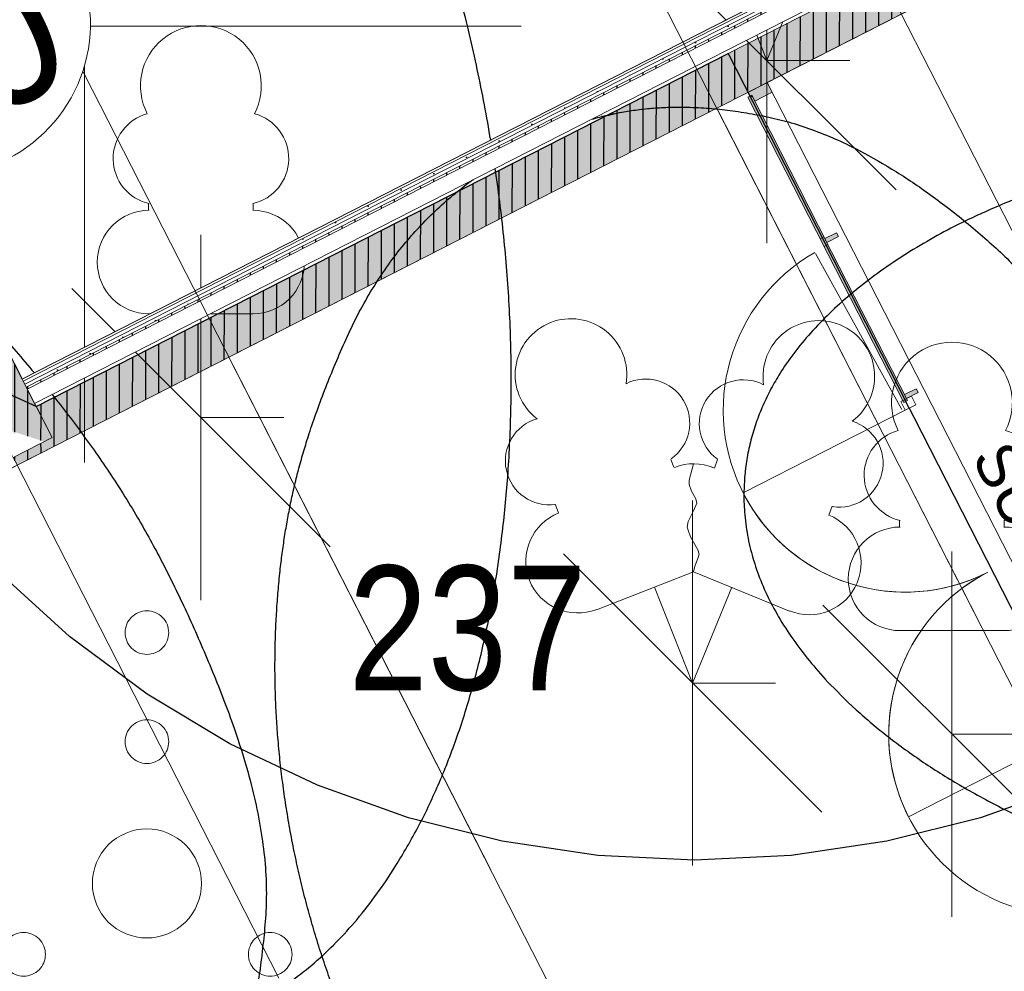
# Model space of a CAD drawing. Header units: metres. Extents: x 538891 to 1080079, y 6588829 to 13178720.
# Tile 567 of 1056: x 539899.7 to 539904.21, y 6589195.67 to 6589200.03. Entities that reach past the tile are written whole.
import ezdxf

# ---------------------------------------------------------------- set-up
doc = ezdxf.new("R2010")
doc.units = ezdxf.units.M
doc.header["$LTSCALE"] = 0.4
doc.header["$PDMODE"] = 1
doc.header["$PDSIZE"] = -2
doc.linetypes.add('DASHED', pattern=[52.916667, 26.458333, -26.458333])
doc.linetypes.add('Triple Dashed', pattern=[92.604163, 66.145831, -26.458332])
for name, color, linetype in [('AR', 7, 'Continuous'), ('DENDRO', 7, 'Continuous'), ('GEO', 7, 'Continuous'), ('KINO_ASENDIPLAAN', 7, 'Continuous'), ('KINO_GRID', 7, 'Continuous'), ('KINO_TAIMESTIK', 7, 'Continuous')]:
    doc.layers.add(name, color=color, linetype=linetype)
doc.styles.add('Arial', font='arial.ttf')
doc.styles.add('Arial Narrow', font='ARIALN.TTF')
doc.styles.add('HK Explorer Book', font='txt')
pattern_1 = [(90, (0, 0), (-0.06, 0), [])]
pattern_2 = [(0, (0, 0), (0, 0.075), [1e-05, -0.07499])]

# ---------------------------------------------------------------- blocks, each defined once
blk = doc.blocks.new('VKORIS')
at = {"color": 7, "linetype": 'Continuous', "lineweight": 9}
for p, q in [((0, 4.0004), (0, -4.0004)), ((-4.0004, 0), (4.0004, 0))]:
    blk.add_line(p, q, dxfattribs=at)
blk = doc.blocks.new('LEHTP1')
at = {"color": 252, "linetype": 'Continuous', "lineweight": 9, "true_color": 0x888888}
for p, q in [((-0.48, 1.96), (-0.48, 1.9)), ((0.48, 1.96), (0.48, 1.9)), ((0.48, 0.95), (-0.48, 0.95)), ((0, 0), (0, 0.95)), ((0.76, 0), (0, 0))]:
    blk.add_line(p, q, dxfattribs=at)
for centre, radius, start, end in [((0, 3.04), 0.5539, 332.5799, 207.4201), ((-0.38, 2.375), 0.4249, 105.2441, 257.07903), ((0.38, 2.375), 0.4249, 282.92097, 74.7559), ((-0.475, 1.425), 0.475, 90.00001, 270), ((0.475, 1.425), 0.475, 270, 89.99999)]:
    blk.add_arc(centre, radius, start, end, dxfattribs=at)
blk = doc.blocks.new('LEHTP2')
at = {"color": 252, "linetype": 'Continuous', "lineweight": 9, "true_color": 0x888888}
for p, q in [((-0.17, 1.98), (-0.2, 2.05)), ((0.2, 1.97), (0.23, 2.05)), ((-1.23, 1.56), (-1.26, 1.64)), ((1.25, 1.54), (1.28, 1.62)), ((-0.88, 0.67), (0.01, 1.02)), ((0.01, 1.02), (0.89, 0.66)), ((0, 0), (-0.35, 0.88)), ((0, 0), (0.36, 0.88)), ((0.76, 0), (0, 0))]:
    blk.add_line(p, q, dxfattribs=at)
at = {"color": 252, "linetype": 'Continuous', "lineweight": 9, "true_color": 0x888888, "flags": 128}
blk.add_lwpolyline([(0.01, 2.01), (-0.03, 1.86), (-0.03, 1.82), (-0.01, 1.76), (0.03, 1.69), (0.04, 1.65), (0.01, 1.58), (-0.04, 1.48), (-0.05, 1.43), (-0.04, 1.4), (-0.02, 1.34), (0.05, 1.22), (0.06, 1.18), (0.05, 1.14), (0.02, 1.07), (0.01, 1.02)], dxfattribs=at)
at = {"color": 252, "linetype": 'Continuous', "lineweight": 9, "true_color": 0x888888}
for centre, radius, start, end in [((-1.1142, 2.8284), 0.5116, 350.48556, 111.50017), ((-1.1142, 2.8284), 0.5116, 111.50269, 232.51731), ((1.1577, 2.8109), 0.5116, 67.6168, 188.63142), ((1.1577, 2.8109), 0.5116, 306.59966, 67.61428), ((-0.4286, 2.3838), 0.4031, 305.13446, 116.70496), ((0.4652, 2.3769), 0.4031, 62.41201, 233.98252), ((-1.3124, 2.0356), 0.4031, 106.29791, 277.86841), ((1.3437, 2.0152), 0.4031, 261.24856, 72.81907), ((0.008, 1.5348), 0.475, 66.76552, 111.50149), ((-1.0526, 1.1169), 0.475, 111.50143, 291.50036), ((1.0697, 1.1006), 0.475, 247.61661, 67.61554)]:
    blk.add_arc(centre, radius, start, end, dxfattribs=at)
blk = doc.blocks.new('VQSA')
at = {"color": 7, "linetype": 'Continuous', "lineweight": 9, "flags": 128}
for points in [[(0.2, 2.3), (0.199, 2.2804), (0.1962, 2.261), (0.1914, 2.2419), (0.1848, 2.2235), (0.1764, 2.2057), (0.1663, 2.1889), (0.1546, 2.1731), (0.1414, 2.1586), (0.1269, 2.1454), (0.1111, 2.1337), (0.0943, 2.1236), (0.0765, 2.1152), (0.0581, 2.1086), (0.039, 2.1038), (0.0196, 2.101), (0, 2.1), (-0.0196, 2.101), (-0.039, 2.1038), (-0.0581, 2.1086), (-0.0765, 2.1152), (-0.0943, 2.1236), (-0.1111, 2.1337), (-0.1269, 2.1454), (-0.1414, 2.1586), (-0.1546, 2.1731), (-0.1663, 2.1889), (-0.1764, 2.2057), (-0.1848, 2.2235), (-0.1914, 2.2419), (-0.1962, 2.261), (-0.199, 2.2804), (-0.2, 2.3), (-0.199, 2.3196), (-0.1962, 2.339), (-0.1914, 2.3581), (-0.1848, 2.3765), (-0.1764, 2.3943), (-0.1663, 2.4111), (-0.1546, 2.4269), (-0.1414, 2.4414), (-0.1269, 2.4546), (-0.1111, 2.4663), (-0.0943, 2.4764), (-0.0765, 2.4848), (-0.0581, 2.4914), (-0.039, 2.4962), (-0.0196, 2.499), (0, 2.5), (0.0196, 2.499), (0.039, 2.4962), (0.0581, 2.4914), (0.0765, 2.4848), (0.0943, 2.4764), (0.1111, 2.4663), (0.1269, 2.4546), (0.1414, 2.4414), (0.1546, 2.4269), (0.1663, 2.4111), (0.1764, 2.3943), (0.1848, 2.3765), (0.1914, 2.3581), (0.1962, 2.339), (0.199, 2.3196)], [(0.2, 1.3), (0.199, 1.2804), (0.1962, 1.261), (0.1914, 1.2419), (0.1848, 1.2235), (0.1764, 1.2057), (0.1663, 1.1889), (0.1546, 1.1731), (0.1414, 1.1586), (0.1269, 1.1454), (0.1111, 1.1337), (0.0943, 1.1236), (0.0765, 1.1152), (0.0581, 1.1086), (0.039, 1.1038), (0.0196, 1.101), (0, 1.1), (-0.0196, 1.101), (-0.039, 1.1038), (-0.0581, 1.1086), (-0.0765, 1.1152), (-0.0943, 1.1236), (-0.1111, 1.1337), (-0.1269, 1.1454), (-0.1414, 1.1586), (-0.1546, 1.1731), (-0.1663, 1.1889), (-0.1764, 1.2057), (-0.1848, 1.2235), (-0.1914, 1.2419), (-0.1962, 1.261), (-0.199, 1.2804), (-0.2, 1.3), (-0.199, 1.3196), (-0.1962, 1.339), (-0.1914, 1.3581), (-0.1848, 1.3765), (-0.1764, 1.3943), (-0.1663, 1.4111), (-0.1546, 1.4269), (-0.1414, 1.4414), (-0.1269, 1.4546), (-0.1111, 1.4663), (-0.0943, 1.4764), (-0.0765, 1.4848), (-0.0581, 1.4914), (-0.039, 1.4962), (-0.0196, 1.499), (0, 1.5), (0.0196, 1.499), (0.039, 1.4962), (0.0581, 1.4914), (0.0765, 1.4848), (0.0943, 1.4764), (0.1111, 1.4663), (0.1269, 1.4546), (0.1414, 1.4414), (0.1546, 1.4269), (0.1663, 1.4111), (0.1764, 1.3943), (0.1848, 1.3765), (0.1914, 1.3581), (0.1962, 1.339), (0.199, 1.3196)], [(0.5, 0), (0.4976, -0.049), (0.4904, -0.0975), (0.4785, -0.1451), (0.4619, -0.1913), (0.441, -0.2357), (0.4157, -0.2778), (0.3865, -0.3172), (0.3536, -0.3536), (0.3172, -0.3865), (0.2778, -0.4157), (0.2357, -0.441), (0.1913, -0.4619), (0.1451, -0.4785), (0.0975, -0.4904), (0.049, -0.4976), (0, -0.5), (-0.049, -0.4976), (-0.0975, -0.4904), (-0.1451, -0.4785), (-0.1913, -0.4619), (-0.2357, -0.441), (-0.2778, -0.4157), (-0.3172, -0.3865), (-0.3536, -0.3536), (-0.3865, -0.3172), (-0.4157, -0.2778), (-0.441, -0.2357), (-0.4619, -0.1913), (-0.4785, -0.1451), (-0.4904, -0.0975), (-0.4976, -0.049), (-0.5, 0), (-0.4976, 0.049), (-0.4904, 0.0975), (-0.4785, 0.1451), (-0.4619, 0.1913), (-0.441, 0.2357), (-0.4157, 0.2778), (-0.3865, 0.3172), (-0.3536, 0.3536), (-0.3172, 0.3865), (-0.2778, 0.4157), (-0.2357, 0.441), (-0.1913, 0.4619), (-0.1451, 0.4785), (-0.0975, 0.4904), (-0.049, 0.4976), (0, 0.5), (0.049, 0.4976), (0.0975, 0.4904), (0.1451, 0.4785), (0.1913, 0.4619), (0.2357, 0.441), (0.2778, 0.4157), (0.3172, 0.3865), (0.3536, 0.3536), (0.3865, 0.3172), (0.4157, 0.2778), (0.441, 0.2357), (0.4619, 0.1913), (0.4785, 0.1451), (0.4904, 0.0975), (0.4976, 0.049)], [(-0.93, -0.65), (-0.931, -0.6696), (-0.9338, -0.689), (-0.9386, -0.7081), (-0.9452, -0.7265), (-0.9536, -0.7443), (-0.9637, -0.7611), (-0.9754, -0.7769), (-0.9886, -0.7914), (-1.0031, -0.8046), (-1.0189, -0.8163), (-1.0357, -0.8264), (-1.0535, -0.8348), (-1.0719, -0.8414), (-1.091, -0.8462), (-1.1104, -0.849), (-1.13, -0.85), (-1.1496, -0.849), (-1.169, -0.8462), (-1.1881, -0.8414), (-1.2065, -0.8348), (-1.2243, -0.8264), (-1.2411, -0.8163), (-1.2569, -0.8046), (-1.2714, -0.7914), (-1.2846, -0.7769), (-1.2963, -0.7611), (-1.3064, -0.7443), (-1.3148, -0.7265), (-1.3214, -0.7081), (-1.3262, -0.689), (-1.329, -0.6696), (-1.33, -0.65), (-1.329, -0.6304), (-1.3262, -0.611), (-1.3214, -0.5919), (-1.3148, -0.5735), (-1.3064, -0.5557), (-1.2963, -0.5389), (-1.2846, -0.5231), (-1.2714, -0.5086), (-1.2569, -0.4954), (-1.2411, -0.4837), (-1.2243, -0.4736), (-1.2065, -0.4652), (-1.1881, -0.4586), (-1.169, -0.4538), (-1.1496, -0.451), (-1.13, -0.45), (-1.1104, -0.451), (-1.091, -0.4538), (-1.0719, -0.4586), (-1.0535, -0.4652), (-1.0357, -0.4736), (-1.0189, -0.4837), (-1.0031, -0.4954), (-0.9886, -0.5086), (-0.9754, -0.5231), (-0.9637, -0.5389), (-0.9536, -0.5557), (-0.9452, -0.5735), (-0.9386, -0.5919), (-0.9338, -0.611), (-0.931, -0.6304)], [(1.33, -0.65), (1.329, -0.6696), (1.3262, -0.689), (1.3214, -0.7081), (1.3148, -0.7265), (1.3064, -0.7443), (1.2963, -0.7611), (1.2846, -0.7769), (1.2714, -0.7914), (1.2569, -0.8046), (1.2411, -0.8163), (1.2243, -0.8264), (1.2065, -0.8348), (1.1881, -0.8414), (1.169, -0.8462), (1.1496, -0.849), (1.13, -0.85), (1.1104, -0.849), (1.091, -0.8462), (1.0719, -0.8414), (1.0535, -0.8348), (1.0357, -0.8264), (1.0189, -0.8163), (1.0031, -0.8046), (0.9886, -0.7914), (0.9754, -0.7769), (0.9637, -0.7611), (0.9536, -0.7443), (0.9452, -0.7265), (0.9386, -0.7081), (0.9338, -0.689), (0.931, -0.6696), (0.93, -0.65), (0.931, -0.6304), (0.9338, -0.611), (0.9386, -0.5919), (0.9452, -0.5735), (0.9536, -0.5557), (0.9637, -0.5389), (0.9754, -0.5231), (0.9886, -0.5086), (1.0031, -0.4954), (1.0189, -0.4837), (1.0357, -0.4736), (1.0535, -0.4652), (1.0719, -0.4586), (1.091, -0.4538), (1.1104, -0.451), (1.13, -0.45), (1.1496, -0.451), (1.169, -0.4538), (1.1881, -0.4586), (1.2065, -0.4652), (1.2243, -0.4736), (1.2411, -0.4837), (1.2569, -0.4954), (1.2714, -0.5086), (1.2846, -0.5231), (1.2963, -0.5389), (1.3064, -0.5557), (1.3148, -0.5735), (1.3214, -0.5919), (1.3262, -0.611), (1.329, -0.6304)], [(-1.8, -1.15), (-1.801, -1.1696), (-1.8038, -1.189), (-1.8086, -1.2081), (-1.8152, -1.2265), (-1.8236, -1.2443), (-1.8337, -1.2611), (-1.8454, -1.2769), (-1.8586, -1.2914), (-1.8731, -1.3046), (-1.8889, -1.3163), (-1.9057, -1.3264), (-1.9235, -1.3348), (-1.9419, -1.3414), (-1.961, -1.3462), (-1.9804, -1.349), (-2, -1.35), (-2.0196, -1.349), (-2.039, -1.3462), (-2.0581, -1.3414), (-2.0765, -1.3348), (-2.0943, -1.3264), (-2.1111, -1.3163), (-2.1269, -1.3046), (-2.1414, -1.2914), (-2.1546, -1.2769), (-2.1663, -1.2611), (-2.1764, -1.2443), (-2.1848, -1.2265), (-2.1914, -1.2081), (-2.1962, -1.189), (-2.199, -1.1696), (-2.2, -1.15), (-2.199, -1.1304), (-2.1962, -1.111), (-2.1914, -1.0919), (-2.1848, -1.0735), (-2.1764, -1.0557), (-2.1663, -1.0389), (-2.1546, -1.0231), (-2.1414, -1.0086), (-2.1269, -0.9954), (-2.1111, -0.9837), (-2.0943, -0.9736), (-2.0765, -0.9652), (-2.0581, -0.9586), (-2.039, -0.9538), (-2.0196, -0.951), (-2, -0.95), (-1.9804, -0.951), (-1.961, -0.9538), (-1.9419, -0.9586), (-1.9235, -0.9652), (-1.9057, -0.9736), (-1.8889, -0.9837), (-1.8731, -0.9954), (-1.8586, -1.0086), (-1.8454, -1.0231), (-1.8337, -1.0389), (-1.8236, -1.0557), (-1.8152, -1.0735), (-1.8086, -1.0919), (-1.8038, -1.111), (-1.801, -1.1304)], [(2.2, -1.15), (2.199, -1.1696), (2.1962, -1.189), (2.1914, -1.2081), (2.1848, -1.2265), (2.1764, -1.2443), (2.1663, -1.2611), (2.1546, -1.2769), (2.1414, -1.2914), (2.1269, -1.3046), (2.1111, -1.3163), (2.0943, -1.3264), (2.0765, -1.3348), (2.0581, -1.3414), (2.039, -1.3462), (2.0196, -1.349), (2, -1.35), (1.9804, -1.349), (1.961, -1.3462), (1.9419, -1.3414), (1.9235, -1.3348), (1.9057, -1.3264), (1.8889, -1.3163), (1.8731, -1.3046), (1.8586, -1.2914), (1.8454, -1.2769), (1.8337, -1.2611), (1.8236, -1.2443), (1.8152, -1.2265), (1.8086, -1.2081), (1.8038, -1.189), (1.801, -1.1696), (1.8, -1.15), (1.801, -1.1304), (1.8038, -1.111), (1.8086, -1.0919), (1.8152, -1.0735), (1.8236, -1.0557), (1.8337, -1.0389), (1.8454, -1.0231), (1.8586, -1.0086), (1.8731, -0.9954), (1.8889, -0.9837), (1.9057, -0.9736), (1.9235, -0.9652), (1.9419, -0.9586), (1.961, -0.9538), (1.9804, -0.951), (2, -0.95), (2.0196, -0.951), (2.039, -0.9538), (2.0581, -0.9586), (2.0765, -0.9652), (2.0943, -0.9736), (2.1111, -0.9837), (2.1269, -0.9954), (2.1414, -1.0086), (2.1546, -1.0231), (2.1663, -1.0389), (2.1764, -1.0557), (2.1848, -1.0735), (2.1914, -1.0919), (2.1962, -1.111), (2.199, -1.1304)]]:
    blk.add_lwpolyline(points, close=True, dxfattribs=at)
blk = doc.blocks.new('Parametric Object-247')
at = {"color": 7, "linetype": 'Continuous', "lineweight": 9}
for p, q in [((0, 0), (0.9142, 0.9395)), ((0, 0.3175), (0, -0.3175)), ((-0.3175, 0), (0.3175, 0))]:
    blk.add_line(p, q, dxfattribs=at)
at = {"color": 0, "flags": 1}
for tag in ['Stake_#', 'segment_type', 'segment_length', 'segment_angle', 'segment_radius', 'segment_sweep', 'segment_rise', 'clockmode', 'polyline_ID', 'tag']:
    blk.add_attdef(tag, (539897.9185, 6589197.8752), '', height=0.00018, dxfattribs=at)
at = {"color": 255, "linetype": 'Continuous', "lineweight": 9}
blk.add_wipeout([(0.9142, 0.7567), (0.8461, 0.76), (0.7786, 0.77), (0.7124, 0.7866), (0.6482, 0.8096), (0.5865, 0.8387), (0.528, 0.8738), (0.4732, 0.9144), (0.4227, 0.9603), (0.3769, 1.0108), (0.3363, 1.0656), (0.3012, 1.1241), (0.272, 1.1858), (0.249, 1.25), (0.2325, 1.3162), (0.2225, 1.3836), (0.2191, 1.4518), (0.2225, 1.5199), (0.2325, 1.5874), (0.249, 1.6535), (0.272, 1.7178), (0.3012, 1.7794), (0.3363, 1.8379), (0.3769, 1.8927), (0.4227, 1.9433), (0.4732, 1.9891), (0.528, 2.0297), (0.5865, 2.0648), (0.6482, 2.0939), (0.7124, 2.1169), (0.7786, 2.1335), (0.8461, 2.1435), (0.9142, 2.1468), (0.9823, 2.1435), (1.0498, 2.1335), (1.116, 2.1169), (1.1802, 2.0939), (1.2419, 2.0648), (1.3004, 2.0297), (1.3552, 1.9891), (1.4057, 1.9433), (1.4515, 1.8927), (1.4921, 1.8379), (1.5272, 1.7794), (1.5564, 1.7178), (1.5794, 1.6535), (1.5959, 1.5874), (1.6059, 1.5199), (1.6093, 1.4518), (1.6059, 1.3836), (1.5959, 1.3162), (1.5794, 1.25), (1.5564, 1.1858), (1.5272, 1.1241), (1.4921, 1.0656), (1.4515, 1.0108), (1.4057, 0.9603), (1.3552, 0.9144), (1.3004, 0.8738), (1.2419, 0.8387), (1.1802, 0.8096), (1.116, 0.7866), (1.0498, 0.77), (0.9823, 0.76)], dxfattribs=at)
at = {"color": 7, "linetype": 'Continuous', "lineweight": 9, "flags": 128}
blk.add_lwpolyline([(0.2191, 1.4518, 0.414214), (0.9142, 0.7567, 0.414214), (1.6093, 1.4518, 0.414214), (0.9142, 2.1468, 0.414214)], format="xyb", close=True, dxfattribs=at)
at = {"color": 7, "insert": (0.9142, 0.9395), "char_height": 0.6328, "attachment_point": 8, "line_spacing_factor": 0.975274, "style": 'HK Explorer Book'}
blk.add_mtext('10', dxfattribs=at)

msp = doc.modelspace()

# ---------------------------------------------------------------- hatches: boundary and pattern name
at = {"layer": 'AR', "linetype": 'Continuous', "lineweight": 0}
msp.add_hatch(color=7, dxfattribs=at).paths.add_polyline_path([(539903.1514, 6589199.6976), (539903.1287, 6589199.7421), (539903.0396, 6589199.6966), (539903.051, 6589199.6744), (539903.0599, 6589199.6789), (539903.0712, 6589199.6566)])
at = {"layer": 'AR', "linetype": 'Continuous', "lineweight": 25, "true_color": 0x848484}
h = msp.add_hatch(dxfattribs=at)
h.set_pattern_fill('PLYWOOD_0001', color=252, style=0, pattern_type=2)
h.set_pattern_definition(pattern_1)
h.paths.add_polyline_path([(539899.5997, 6589198.1654), (539899.6906, 6589197.9873), (539899.8687, 6589198.0782)])

# ---------------------------------------------------------------- linework, layer by layer
at = {"layer": 'AR', "color": 7, "linetype": 'Continuous', "lineweight": 9}
for p, q in [((539903.0396, 6589199.6966), (539903.1287, 6589199.7421)), ((539903.1198, 6589199.7375), (539903.1287, 6589199.7421)), ((539903.1198, 6589199.7375), (539903.1287, 6589199.7421)), ((539903.1287, 6589199.7421), (539903.142, 6589199.7489)), ((539903.1287, 6589199.7421), (539903.142, 6589199.7489)), ((539903.1287, 6589199.7421), (539903.1514, 6589199.6976)), ((539903.142, 6589199.7489), (539903.1554, 6589199.7557)), ((539903.142, 6589199.7489), (539903.1554, 6589199.7557)), ((539903.1554, 6589199.7557), (539903.1643, 6589199.7603)), ((539903.1554, 6589199.7557), (539903.1643, 6589199.7603)), ((539903.0396, 6589199.6966), (539903.053, 6589199.7035)), ((539903.0396, 6589199.6966), (539903.053, 6589199.7035)), ((539903.053, 6589199.7035), (539903.1198, 6589199.7375)), ((539903.053, 6589199.7035), (539903.1198, 6589199.7375)), ((539903.0712, 6589199.6566), (539903.1514, 6589199.6976)), ((539903.0396, 6589199.6966), (539903.051, 6589199.6744)), ((539903.051, 6589199.6744), (539903.0599, 6589199.6789)), ((539903.0599, 6589199.6789), (539903.0712, 6589199.6566)), ((539903.3931, 6589199.0261), (539903.4465, 6589199.0533)), ((539903.3931, 6589199.0261), (539903.4022, 6589199.0083)), ((539903.4022, 6589199.0083), (539903.4556, 6589199.0355)), ((539903.4465, 6589199.0533), (539903.4556, 6589199.0355)), ((539903.761, 6589198.2393), (539903.0185, 6589197.8604)), ((539898.3446, 6589197.3003), (539899.8687, 6589198.0782)), ((539899.6906, 6589197.9873), (539899.8687, 6589198.0782)), ((539904.5188, 6589196.7545), (539903.7764, 6589196.3756))]:
    msp.add_line(p, q, dxfattribs=at)
at = {"layer": 'AR', "color": 250, "linetype": 'Continuous', "lineweight": 9, "true_color": 0x333333, "flags": 128}
msp.add_lwpolyline([(539893.5949, 6589194.9504), (539899.8386, 6589198.1372), (539891.2747, 6589214.9149), (539896.4144, 6589217.5383), (539894.0855, 6589222.1013), (539894.4239, 6589222.274), (539910.3228, 6589230.3888)], dxfattribs=at)
msp.add_lwpolyline([(539893.5949, 6589194.9504), (539899.8386, 6589198.1372), (539891.2747, 6589214.9149), (539896.4144, 6589217.5383), (539894.0855, 6589222.1013), (539894.4239, 6589222.274), (539910.3228, 6589230.3888)], dxfattribs=at)
msp.add_lwpolyline([(539893.5949, 6589194.9504), (539899.8386, 6589198.1372), (539891.2747, 6589214.9149), (539896.4144, 6589217.5383), (539894.0855, 6589222.1013), (539894.4239, 6589222.274), (539910.3228, 6589230.3888)], dxfattribs=at)
msp.add_lwpolyline([(539893.5949, 6589194.9504), (539899.8386, 6589198.1372), (539891.2747, 6589214.9149), (539896.4144, 6589217.5383), (539894.0855, 6589222.1013), (539894.4239, 6589222.274), (539910.3228, 6589230.3888)], dxfattribs=at)
msp.add_lwpolyline([(539893.5949, 6589194.9504), (539899.8386, 6589198.1372), (539891.2747, 6589214.9149), (539896.4144, 6589217.5383), (539894.0855, 6589222.1013), (539894.4239, 6589222.274), (539910.3228, 6589230.3888)], dxfattribs=at)
msp.add_lwpolyline([(539893.5949, 6589194.9504), (539899.8386, 6589198.1372), (539891.2747, 6589214.9149), (539896.4144, 6589217.5383), (539894.0855, 6589222.1013), (539894.4239, 6589222.274), (539910.3228, 6589230.3888)], dxfattribs=at)
at = {"layer": 'AR', "color": 9, "linetype": 'Continuous', "lineweight": 9, "true_color": 0xc9c5ab, "flags": 128}
msp.add_lwpolyline([(539920.2388, 6589226.8317), (539904.7542, 6589218.9284), (539904.7549, 6589218.927), (539903.9087, 6589218.4951), (539899.2583, 6589216.1239), (539901.2849, 6589212.1533), (539901.6435, 6589211.4507), (539906.6914, 6589201.5605), (539903.1287, 6589199.7421), (539905.1062, 6589195.8676), (539912.5119, 6589199.6474), (539921.3346, 6589204.1506)], dxfattribs=at)
at = {"layer": 'AR', "color": 7, "linetype": 'Continuous', "lineweight": 9, "flags": 128}
msp.add_lwpolyline([(539920.2388, 6589226.8317), (539904.7542, 6589218.9284), (539904.7549, 6589218.927), (539903.9087, 6589218.4951), (539899.2583, 6589216.1239), (539901.2849, 6589212.1533), (539901.6435, 6589211.4507), (539906.6914, 6589201.5605), (539903.1287, 6589199.7421), (539905.1062, 6589195.8676), (539912.5119, 6589199.6474), (539921.3346, 6589204.1506)], dxfattribs=at)
at = {"layer": 'AR', "color": 253, "linetype": 'Continuous', "lineweight": 25, "true_color": 0x989db8, "flags": 128}
msp.add_lwpolyline([(539899.7142, 6589198.3811), (539902.885, 6589199.9995), (539906.234, 6589201.7088), (539903.3314, 6589207.3959), (539896.8115, 6589204.0681)], close=True, dxfattribs=at)
at = {"layer": 'AR', "color": 7, "linetype": 'Continuous', "lineweight": 9, "flags": 128}
for points in [[(539899.7142, 6589198.3811), (539902.885, 6589199.9995), (539906.234, 6589201.7088), (539903.3314, 6589207.3959), (539896.8115, 6589204.0681)], [(539903.3889, 6589198.9903), (539903.4067, 6589198.9993), (539903.0576, 6589199.6834), (539903.0398, 6589199.6743)], [(539917.8947, 6589170.24), (539904.8747, 6589195.7494), (539902.8971, 6589199.6239), (539900.6615, 6589198.4828), (539902.639, 6589194.6083), (539907.6222, 6589184.845), (539915.6591, 6589169.0989)], [(539895.8911, 6589191.1642), (539900.5993, 6589193.5673), (539902.639, 6589194.6083), (539900.6615, 6589198.4828), (539899.8687, 6589198.0782), (539893.9136, 6589195.0387), (539893.9863, 6589194.8962)]]:
    msp.add_lwpolyline(points, close=True, dxfattribs=at)
at = {"layer": 'AR', "color": 9, "linetype": 'Continuous', "lineweight": 9, "true_color": 0xc9c5ab, "flags": 128}
for points in [[(539917.8947, 6589170.24), (539904.8747, 6589195.7494), (539902.8971, 6589199.6239), (539900.6615, 6589198.4828), (539902.639, 6589194.6083), (539907.6222, 6589184.845), (539915.6591, 6589169.0989)], [(539895.8911, 6589191.1642), (539900.5993, 6589193.5673), (539902.639, 6589194.6083), (539900.6615, 6589198.4828), (539899.8687, 6589198.0782), (539893.9136, 6589195.0387), (539893.9863, 6589194.8962)]]:
    msp.add_lwpolyline(points, close=True, dxfattribs=at)
at = {"layer": 'AR', "color": 7, "linetype": 'Continuous', "lineweight": 9}
for centre, radius, start, end in [((539903.761, 6589198.2393), 0.8335, 207.0398, 297.0398), ((539904.5189, 6589196.754), 0.8338, 117.0398, 294.2857), ((539904.5188, 6589196.7545), 0.8335, 117.0398, 207.0398)]:
    msp.add_arc(centre, radius, start, end, dxfattribs=at)
at = {"layer": 'AR', "color": 7, "linetype": 'Continuous', "lineweight": 5}
msp.add_point((539899.8687, 6589198.0782), dxfattribs=at)
at = {"layer": 'AR', "color": 7, "linetype": 'Continuous', "true_color": 0xe2f3f5}
msp.add_solid([(539903.3889, 6589198.9903), (539903.4067, 6589198.9993), (539903.0398, 6589199.6743), (539903.0576, 6589199.6834)], dxfattribs=at)
at = {"layer": 'AR', "color": 7, "linetype": 'Continuous'}
msp.add_solid([(539903.3931, 6589199.0261), (539903.4022, 6589199.0083), (539903.4465, 6589199.0533), (539903.4556, 6589199.0355)], dxfattribs=at)
at = {"layer": 'AR', "color": 254, "linetype": 'Continuous', "true_color": 0xcccccc}
msp.add_solid([(539899.5997, 6589198.1654), (539899.6906, 6589197.9873), (539899.8687, 6589198.0782)], dxfattribs=at)
at = {"layer": 'DENDRO', "color": 82, "linetype": 'Continuous', "lineweight": 25, "true_color": 0x33cc00, "flags": 128}
msp.add_lwpolyline([(539907.2252, 6589199.8127), (539907.1175, 6589199.3827), (539906.9682, 6589198.9654), (539906.7787, 6589198.5647), (539906.5508, 6589198.1845), (539906.2867, 6589197.8285), (539905.9891, 6589197.5001), (539905.6607, 6589197.2024), (539905.3046, 6589196.9384), (539904.9245, 6589196.7105), (539904.5238, 6589196.521), (539904.1064, 6589196.3716), (539903.6765, 6589196.2639), (539903.238, 6589196.1989), (539902.7953, 6589196.1772), (539902.3526, 6589196.1989), (539901.9141, 6589196.2639), (539901.4842, 6589196.3716), (539901.0668, 6589196.521), (539900.6662, 6589196.7105), (539900.286, 6589196.9384), (539899.93, 6589197.2024), (539899.6015, 6589197.5001)], dxfattribs=at)
at = {"layer": 'DENDRO', "color": 30, "linetype": 'Continuous', "lineweight": 25, "true_color": 0xff7f00}
for points in [[(539898.2425, 6589196.9789), (539897.784, 6589197.8174), (539897.3816, 6589199.8819), (539897.6014, 6589201.7806), (539898.3846, 6589203.0047), (539899.5213, 6589203.2263), (539900.707, 6589202.386), (539901.6239, 6589200.7089), (539902.0263, 6589198.6444), (539901.8065, 6589196.7457), (539901.0233, 6589195.5216), (539899.8866, 6589195.3), (539898.7009, 6589196.1403), (539898.2425, 6589196.9789)], [(539908.1803, 6589195.9941), (539907.352, 6589195.7978), (539905.4745, 6589195.9138), (539903.879, 6589196.5072), (539902.993, 6589197.4189), (539903.0539, 6589198.4046), (539904.0454, 6589199.2003), (539905.7018, 6589199.5928), (539907.5793, 6589199.4768), (539909.1749, 6589198.8834), (539910.0609, 6589197.9717), (539910, 6589196.986), (539909.0085, 6589196.1903), (539908.1803, 6589195.9941)]]:
    msp.add_open_spline(points, degree=2, dxfattribs=at)
for points, knots in [([(539894.1183, 6589199.6429), (539894.1044, 6589199.6255), (539894.0904, 6589199.608), (539893.8331, 6589199.2766), (539893.6215, 6589198.2642), (539893.9208, 6589197.163), (539894.3357, 6589196.3614), (539894.9678, 6589195.5615), (539895.779, 6589194.8504), (539896.687, 6589194.3065), (539898.0644, 6589193.8142), (539899.4452, 6589193.9176), (539900.1547, 6589194.3413), (539900.5807, 6589194.8048), (539900.7923, 6589195.4723), (539900.8636, 6589196.3284), (539900.4119, 6589197.4935), (539899.8862, 6589198.3048), (539899.1569, 6589199.0714), (539898.2853, 6589199.7068), (539896.8829, 6589200.3648), (539895.3538, 6589200.4194), (539894.4167, 6589199.9972), (539894.1463, 6589199.6779), (539894.1323, 6589199.6604), (539894.1183, 6589199.6429)], [0, 0, 0, 0.002653, 0.002653, 0.052387, 0.102121, 0.151856, 0.20159, 0.251325, 0.301059, 0.350793, 0.400528, 0.450262, 0.499996, 0.549731, 0.599465, 0.6492, 0.698934, 0.748668, 0.798403, 0.848137, 0.897872, 0.947606, 0.99734, 0.99734, 1, 1, 1]), ([(539902.3965, 6589199.5918), (539902.3789, 6589199.5877), (539902.3613, 6589199.5836), (539902.0331, 6589199.5025), (539901.3898, 6589198.9859), (539901.0215, 6589198.1766), (539900.8766, 6589197.4954), (539900.8686, 6589196.7136), (539901.0173, 6589195.9022), (539901.311, 6589195.1472), (539901.7092, 6589194.5203), (539902.3941, 6589193.8326), (539903.2433, 6589193.5364), (539903.7187, 6589193.5821), (539904.0753, 6589193.6788), (539904.6352, 6589194.0334), (539905.051, 6589194.73), (539905.25, 6589195.3437), (539905.3305, 6589196.0826), (539905.2609, 6589196.8895), (539905.0361, 6589197.6831), (539904.4907, 6589198.7386), (539903.5614, 6589199.4864), (539902.7619, 6589199.6677), (539902.4316, 6589199.6), (539902.414, 6589199.5959), (539902.3965, 6589199.5918)], [0, 0, 0, 0.002527, 0.002527, 0.049905, 0.097283, 0.144661, 0.192039, 0.239417, 0.286795, 0.334173, 0.381551, 0.42893, 0.476308, 0.523686, 0.571064, 0.618442, 0.66582, 0.713198, 0.760576, 0.807954, 0.855332, 0.90271, 0.950088, 0.997466, 0.997466, 1, 1, 1])]:
    msp.add_open_spline(points, degree=2, knots=knots, dxfattribs=at)
at = {"layer": 'KINO_GRID', "color": 254, "linetype": 'Continuous', "true_color": 0xe6e6e6}
for points in [[(539858.7353, 6589212.3149), (539900.3409, 6589130.7995), (539858.6462, 6589212.2694), (539900.2518, 6589130.754)], [(539860.6136, 6589211.7804), (539900.9645, 6589132.7232), (539860.5245, 6589211.7349), (539900.8754, 6589132.6778)]]:
    msp.add_solid(points, dxfattribs=at)
at = {"layer": 'KINO_TAIMESTIK', "color": 181, "linetype": 'Continuous', "lineweight": 18, "true_color": 0x9f7fff}
for p, q in [((539903.127, 6589199.0047), (539903.127, 6589200.6793)), ((539902.535, 6589200.434), (539903.719, 6589199.25)), ((539900.533, 6589197.3687), (539900.533, 6589199.0433)), ((539899.941, 6589198.798), (539901.125, 6589197.614)), ((539902.786, 6589196.1517), (539902.786, 6589197.8263)), ((539902.194, 6589197.581), (539903.378, 6589196.397)), ((539903.975, 6589195.9167), (539903.975, 6589197.5913)), ((539903.383, 6589197.346), (539904.567, 6589196.162))]:
    msp.add_line(p, q, dxfattribs=at)

# ---------------------------------------------------------------- block references
at = {"layer": 'GEO', "color": 8, "true_color": 0x7d7d7d, "xscale": 0.5, "yscale": 0.5, "zscale": 0.5}
for name, p in [('VKORIS', (539900, 6589200)), ('LEHTP2', (539903.127, 6589199.842)), ('LEHTP1', (539900.533, 6589198.206)), ('LEHTP2', (539902.786, 6589196.989)), ('LEHTP1', (539903.975, 6589196.754)), ('VQSA', (539900.2854, 6589196.0701))]:
    msp.add_blockref(name, p, dxfattribs=at)

# ---------------------------------------------------------------- texts
at = {"layer": 'AR', "color": 1, "true_color": 0xff0000, "insert": (539904.125, 6589198.0562), "char_height": 0.2, "attachment_point": 4, "rotation": 297.0398, "line_spacing_factor": 1.004016, "style": 'Arial'}
msp.add_mtext('SU-404-p', dxfattribs=at)
at = {"layer": 'DENDRO', "color": 250, "true_color": 0x333333, "insert": (539901.2091, 6589197.527), "char_height": 0.57083, "width": 1.894763, "attachment_point": 1, "line_spacing_factor": 2.63829, "style": 'Arial Narrow'}
msp.add_mtext('237', dxfattribs=at)

# ---------------------------------------------------------------- next in the draw order: wipeouts: each hides what was drawn before it
at = {"color": 255, "linetype": 'Continuous', "lineweight": 5}
for points in [[(539902.885, 6589199.9995), (539899.7142, 6589198.3811), (539899.7187, 6589198.3721), (539902.8896, 6589199.9906)], [(539903.7405, 6589198.2794), (539903.761, 6589198.2393), (539903.81, 6589198.2643), (539903.7895, 6589198.3044)]]:
    msp.add_wipeout(points, dxfattribs=at).dxf.layer = 'AR'

# ---------------------------------------------------------------- next in the draw order: hatches: boundary and pattern name
at = {"layer": 'AR', "linetype": 'Continuous', "lineweight": 25, "true_color": 0x848484}
h = msp.add_hatch(dxfattribs=at)
h.set_pattern_fill('ALUMINUM_0001_1', color=252, style=0, pattern_type=2)
h.set_pattern_definition([(45, (0, 0), (-0.176776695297, 0.176776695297), []), (45, (-0.03536, 0.03536), (-0.176776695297, 0.176776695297), []), (45, (-0.0707, 0.0707), (-0.176776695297, 0.176776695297), [])])
h.paths.add_polyline_path([(539903.7405, 6589198.2794), (539903.761, 6589198.2393), (539903.81, 6589198.2643), (539903.7895, 6589198.3044)])

# ---------------------------------------------------------------- next in the draw order: linework, layer by layer
at = {"layer": 'AR', "color": 7, "linetype": 'Continuous', "lineweight": 9}
for p, q in [((539903.349, 6589198.9585), (539903.7453, 6589198.243)), ((539903.7581, 6589198.3109), (539903.8116, 6589198.3381)), ((539903.7581, 6589198.3109), (539903.7672, 6589198.293)), ((539903.7672, 6589198.293), (539903.8207, 6589198.3203)), ((539903.8116, 6589198.3381), (539903.8207, 6589198.3203))]:
    msp.add_line(p, q, dxfattribs=at)
at = {"layer": 'AR', "color": 7, "linetype": 'Continuous', "lineweight": 9, "flags": 128}
for points in [[(539903.754, 6589198.275), (539903.7718, 6589198.2841), (539903.3885, 6589199.035), (539903.3707, 6589199.0259)], [(539903.7405, 6589198.2794), (539903.761, 6589198.2393), (539903.81, 6589198.2643), (539903.7895, 6589198.3044)]]:
    msp.add_lwpolyline(points, close=True, dxfattribs=at)
at = {"layer": 'AR', "color": 7, "linetype": 'Continuous', "true_color": 0xe2f3f5}
msp.add_solid([(539903.754, 6589198.275), (539903.7718, 6589198.2841), (539903.3707, 6589199.0259), (539903.3885, 6589199.035)], dxfattribs=at)
at = {"layer": 'AR', "color": 7, "linetype": 'Continuous'}
msp.add_solid([(539903.7581, 6589198.3109), (539903.7672, 6589198.293), (539903.8116, 6589198.3381), (539903.8207, 6589198.3203)], dxfattribs=at)

# ---------------------------------------------------------------- next in the draw order: wipeouts: each hides what was drawn before it
at = {"color": 255, "linetype": 'Continuous', "lineweight": 5}
msp.add_wipeout([(539902.8896, 6589199.9906), (539899.7187, 6589198.3721), (539899.7255, 6589198.3588), (539902.8964, 6589199.9772)], dxfattribs=at).dxf.layer = 'AR'

# ---------------------------------------------------------------- next in the draw order: hatches: boundary and pattern name
at = {"layer": 'AR', "linetype": 'Continuous', "lineweight": 25, "true_color": 0x848484}
h = msp.add_hatch(dxfattribs=at)
h.set_pattern_fill('GYPSUM_0001', color=252, style=0, pattern_type=2)
h.set_pattern_definition(pattern_2)
h.paths.add_polyline_path([(539902.8896, 6589199.9906), (539899.7187, 6589198.3721), (539899.7255, 6589198.3588), (539902.8964, 6589199.9772)])

# ---------------------------------------------------------------- next in the draw order: wipeouts: each hides what was drawn before it
at = {"color": 255, "linetype": 'Continuous', "lineweight": 5}
msp.add_wipeout([(539902.8964, 6589199.9772), (539899.7255, 6589198.3588), (539899.7324, 6589198.3454), (539902.9032, 6589199.9638)], dxfattribs=at).dxf.layer = 'AR'

# ---------------------------------------------------------------- next in the draw order: hatches: boundary and pattern name
at = {"layer": 'AR', "linetype": 'Continuous', "lineweight": 25, "true_color": 0x848484}
h = msp.add_hatch(dxfattribs=at)
h.set_pattern_fill('GYPSUM_0001', color=252, style=0, pattern_type=2)
h.set_pattern_definition(pattern_2)
h.paths.add_polyline_path([(539902.8964, 6589199.9772), (539899.7255, 6589198.3588), (539899.7324, 6589198.3454), (539902.9032, 6589199.9638)])

# ---------------------------------------------------------------- next in the draw order: wipeouts: each hides what was drawn before it
at = {"color": 255, "linetype": 'Continuous', "lineweight": 5}
msp.add_wipeout([(539902.9032, 6589199.9638), (539899.7324, 6589198.3454), (539899.7369, 6589198.3365), (539902.9078, 6589199.9549)], dxfattribs=at).dxf.layer = 'AR'

# ---------------------------------------------------------------- next in the draw order: hatches: boundary and pattern name
at = {"layer": 'AR', "linetype": 'Continuous', "lineweight": 25, "true_color": 0x848484}
h = msp.add_hatch(dxfattribs=at)
h.set_pattern_fill('PLYWOOD_0001', color=252, style=0, pattern_type=2)
h.set_pattern_definition(pattern_1)
h.paths.add_polyline_path([(539902.9032, 6589199.9638), (539899.7324, 6589198.3454), (539899.7369, 6589198.3365), (539902.9078, 6589199.9549)])

# ---------------------------------------------------------------- next in the draw order: wipeouts: each hides what was drawn before it
at = {"color": 255, "linetype": 'Continuous', "lineweight": 5}
msp.add_wipeout([(539902.9078, 6589199.9549), (539899.7369, 6589198.3365), (539899.771, 6589198.2697), (539902.9419, 6589199.8881)], dxfattribs=at).dxf.layer = 'AR'

# ---------------------------------------------------------------- next in the draw order: hatches: boundary and pattern name
at = {"layer": 'AR', "linetype": 'Continuous', "lineweight": 25, "true_color": 0x848484}
h = msp.add_hatch(dxfattribs=at)
h.set_pattern_fill('PLYWOOD_0001', color=252, style=0, pattern_type=2)
h.set_pattern_definition(pattern_1)
h.paths.add_polyline_path([(539899.8687, 6589198.0782), (539903.0396, 6589199.6966), (539902.9487, 6589199.8748), (539899.7778, 6589198.2564)])

# ---------------------------------------------------------------- next in the draw order: linework, layer by layer
at = {"layer": 'AR', "color": 7, "linetype": 'Continuous', "lineweight": 9}
for p, q in [((539902.885, 6589199.9995), (539899.7142, 6589198.3811)), ((539902.8896, 6589199.9906), (539899.7187, 6589198.3721)), ((539902.8964, 6589199.9772), (539899.7255, 6589198.3588)), ((539902.9032, 6589199.9638), (539899.7324, 6589198.3454)), ((539902.9078, 6589199.9549), (539899.7369, 6589198.3365)), ((539902.9419, 6589199.8881), (539899.771, 6589198.2697)), ((539902.9487, 6589199.8748), (539899.7778, 6589198.2564)), ((539902.8971, 6589199.6239), (539903.0396, 6589199.6966)), ((539902.8971, 6589199.6239), (539903.0396, 6589199.6966)), ((539899.8687, 6589198.0782), (539902.8971, 6589199.6239)), ((539899.7187, 6589198.3721), (539899.7255, 6589198.3588)), ((539899.7255, 6589198.3588), (539899.7324, 6589198.3454)), ((539899.7324, 6589198.3454), (539899.7369, 6589198.3365)), ((539899.7369, 6589198.3365), (539899.771, 6589198.2697)), ((539899.771, 6589198.2697), (539899.7778, 6589198.2564))]:
    msp.add_line(p, q, dxfattribs=at)
msp.add_arc((539903.7608, 6589198.2394), 0.8338, 119.7939, 297.0398, dxfattribs=at)
at = {"layer": 'AR', "color": 7, "linetype": 'Continuous', "lineweight": 5}
for p in [(539899.7187, 6589198.3721), (539899.7255, 6589198.3588), (539899.7324, 6589198.3454), (539899.7369, 6589198.3365), (539899.771, 6589198.2697), (539899.7778, 6589198.2564)]:
    msp.add_point(p, dxfattribs=at)
at = {"layer": 'AR', "color": 254, "linetype": 'Continuous', "true_color": 0xcccccc}
msp.add_solid([(539899.8687, 6589198.0782), (539903.0396, 6589199.6966), (539899.7778, 6589198.2564), (539902.9487, 6589199.8748)], dxfattribs=at)

# ---------------------------------------------------------------- next in the draw order: wipeouts: each hides what was drawn before it
at = {"color": 255, "linetype": 'Continuous', "lineweight": 5}
for points in [[(539906.234, 6589201.7088), (539902.885, 6589199.9995), (539902.8896, 6589199.9906), (539906.2386, 6589201.6999)], [(539899.5997, 6589198.1654), (539899.6724, 6589198.0229), (539899.8506, 6589198.1138), (539899.6208, 6589198.1762)]]:
    msp.add_wipeout(points, dxfattribs=at).dxf.layer = 'AR'

# ---------------------------------------------------------------- next in the draw order: linework, layer by layer
at = {"layer": 'AR', "color": 7, "linetype": 'Continuous', "lineweight": 5}
msp.add_point((539899.8687, 6589198.0782), dxfattribs=at)

# ---------------------------------------------------------------- next in the draw order: wipeouts: each hides what was drawn before it
at = {"color": 255, "linetype": 'Continuous', "lineweight": 5}
for points in [[(539899.7778, 6589198.2564), (539893.7997, 6589209.9689), (539893.6216, 6589209.878), (539899.5899, 6589198.1846), (539899.6208, 6589198.1762)], [(539906.2386, 6589201.6999), (539902.8896, 6589199.9906), (539902.8964, 6589199.9772), (539906.2454, 6589201.6865)]]:
    msp.add_wipeout(points, dxfattribs=at).dxf.layer = 'AR'

# ---------------------------------------------------------------- next in the draw order: hatches: boundary and pattern name
at = {"layer": 'AR', "linetype": 'Continuous', "lineweight": 25, "true_color": 0x848484}
h = msp.add_hatch(dxfattribs=at)
h.set_pattern_fill('GYPSUM_0001', color=252, style=0, pattern_type=2)
h.set_pattern_definition(pattern_2)
h.paths.add_polyline_path([(539906.2386, 6589201.6999), (539902.8896, 6589199.9906), (539902.8964, 6589199.9772), (539906.2454, 6589201.6865)])

# ---------------------------------------------------------------- next in the draw order: linework, layer by layer
at = {"layer": 'AR', "color": 7, "linetype": 'Continuous', "lineweight": 9}
for p, q in [((539899.7142, 6589198.3811), (539899.0641, 6589199.6547)), ((539899.7187, 6589198.3721), (539899.7255, 6589198.3588)), ((539899.7255, 6589198.3588), (539899.7324, 6589198.3454)), ((539899.7324, 6589198.3454), (539899.7369, 6589198.3365))]:
    msp.add_line(p, q, dxfattribs=at)
at = {"layer": 'AR', "color": 7, "linetype": 'Continuous', "lineweight": 5}
msp.add_point((539899.7187, 6589198.3721), dxfattribs=at)

# ---------------------------------------------------------------- next in the draw order: wipeouts: each hides what was drawn before it
at = {"color": 255, "linetype": 'Continuous', "lineweight": 5}
msp.add_wipeout([(539899.6208, 6589198.1762), (539899.8506, 6589198.1138), (539899.7778, 6589198.2564)], dxfattribs=at).dxf.layer = 'AR'

# ---------------------------------------------------------------- next in the draw order: hatches: boundary and pattern name
at = {"layer": 'AR', "linetype": 'Continuous', "lineweight": 25, "true_color": 0x848484}
h = msp.add_hatch(dxfattribs=at)
h.set_pattern_fill('PLYWOOD_0001', color=252, style=0, pattern_type=2)
h.set_pattern_definition(pattern_1)
h.paths.add_polyline_path([(539899.7778, 6589198.2564), (539899.0641, 6589199.6547), (539898.886, 6589199.5638), (539899.5997, 6589198.1654)])
h = msp.add_hatch(dxfattribs=at)
h.set_pattern_fill('PLYWOOD_0001', color=252, style=0, pattern_type=2)
h.set_pattern_definition(pattern_1)
h.paths.add_polyline_path([(539899.5997, 6589198.1654), (539899.8687, 6589198.0782), (539899.7778, 6589198.2564)])

# ---------------------------------------------------------------- next in the draw order: linework, layer by layer
at = {"layer": 'AR', "color": 251, "linetype": 'Continuous', "lineweight": 9, "true_color": 0x6a6a6a}
for q in [(539893.7997, 6589209.9689), (539899.6724, 6589198.0229)]:
    msp.add_line((539899.8506, 6589198.1138), q, dxfattribs=at)
at = {"layer": 'AR', "color": 7, "linetype": 'Continuous', "lineweight": 9}
for p, q in [((539899.7778, 6589198.2564), (539899.0641, 6589199.6547)), ((539899.7369, 6589198.3365), (539899.771, 6589198.2697)), ((539899.771, 6589198.2697), (539899.7778, 6589198.2564))]:
    msp.add_line(p, q, dxfattribs=at)
at = {"layer": 'AR', "color": 1, "linetype": 'DASHED', "lineweight": 25, "true_color": 0xff0000}
msp.add_line((539899.7778, 6589198.2564), (539898.3899, 6589198.8952), dxfattribs=at)
at = {"layer": 'AR', "color": 254, "linetype": 'Continuous', "true_color": 0xcccccc}
for points in [[(539899.7778, 6589198.2564), (539899.0641, 6589199.6547), (539899.5997, 6589198.1654), (539898.886, 6589199.5638)], [(539899.5997, 6589198.1654), (539899.8687, 6589198.0782), (539899.7778, 6589198.2564)]]:
    msp.add_solid(points, dxfattribs=at)

# ---------------------------------------------------------------- next in the draw order: wipeouts: each hides what was drawn before it
at = {"color": 255, "linetype": 'Continuous', "lineweight": 5}
msp.add_wipeout([(539906.2454, 6589201.6865), (539902.8964, 6589199.9772), (539902.9032, 6589199.9638), (539906.2522, 6589201.6732)], dxfattribs=at).dxf.layer = 'AR'

# ---------------------------------------------------------------- next in the draw order: hatches: boundary and pattern name
at = {"layer": 'AR', "linetype": 'Continuous', "lineweight": 25, "true_color": 0x848484}
h = msp.add_hatch(dxfattribs=at)
h.set_pattern_fill('GYPSUM_0001', color=252, style=0, pattern_type=2)
h.set_pattern_definition(pattern_2)
h.paths.add_polyline_path([(539906.2454, 6589201.6865), (539902.8964, 6589199.9772), (539902.9032, 6589199.9638), (539906.2522, 6589201.6732)])

# ---------------------------------------------------------------- next in the draw order: wipeouts: each hides what was drawn before it
at = {"color": 255, "linetype": 'Continuous', "lineweight": 5}
msp.add_wipeout([(539906.2522, 6589201.6732), (539902.9032, 6589199.9638), (539902.9078, 6589199.9549), (539906.2568, 6589201.6643)], dxfattribs=at).dxf.layer = 'AR'

# ---------------------------------------------------------------- next in the draw order: hatches: boundary and pattern name
at = {"layer": 'AR', "linetype": 'Continuous', "lineweight": 25, "true_color": 0x848484}
h = msp.add_hatch(dxfattribs=at)
h.set_pattern_fill('PLYWOOD_0001', color=252, style=0, pattern_type=2)
h.set_pattern_definition(pattern_1)
h.paths.add_polyline_path([(539906.2522, 6589201.6732), (539902.9032, 6589199.9638), (539902.9078, 6589199.9549), (539906.2568, 6589201.6643)])

# ---------------------------------------------------------------- next in the draw order: wipeouts: each hides what was drawn before it
at = {"color": 255, "linetype": 'Continuous', "lineweight": 5}
msp.add_wipeout([(539906.2568, 6589201.6643), (539902.9078, 6589199.9549), (539902.9419, 6589199.8881), (539906.2909, 6589201.5975)], dxfattribs=at).dxf.layer = 'AR'

# ---------------------------------------------------------------- next in the draw order: hatches: boundary and pattern name
at = {"layer": 'AR', "linetype": 'Continuous', "lineweight": 25, "true_color": 0x848484}
h = msp.add_hatch(dxfattribs=at)
h.set_pattern_fill('PLYWOOD_0001', color=252, style=0, pattern_type=2)
h.set_pattern_definition(pattern_1)
h.paths.add_polyline_path([(539903.0396, 6589199.6966), (539906.3886, 6589201.406), (539906.2977, 6589201.5841), (539902.9487, 6589199.8748)])

# ---------------------------------------------------------------- next in the draw order: linework, layer by layer
at = {"layer": 'AR', "color": 251, "linetype": 'Triple Dashed', "lineweight": 9, "true_color": 0x575757}
for p, q in [((539921.782, 6589164.7135), (539880.9372, 6589244.7384)), ((539920.9359, 6589164.2816), (539880.091, 6589244.3066)), ((539918.7007, 6589163.1395), (539877.8559, 6589243.1645)), ((539917.7299, 6589162.644), (539876.885, 6589242.669)), ((539875.4636, 6589185.8463), (539955.9275, 6589226.9152))]:
    msp.add_line(p, q, dxfattribs=at)
at = {"layer": 'AR', "color": 7, "linetype": 'Continuous', "lineweight": 9}
for p, q in [((539906.234, 6589201.7088), (539902.885, 6589199.9995)), ((539906.2386, 6589201.6999), (539902.8896, 6589199.9906)), ((539906.2454, 6589201.6865), (539902.8964, 6589199.9772)), ((539906.2522, 6589201.6732), (539902.9032, 6589199.9638)), ((539906.2568, 6589201.6643), (539902.9078, 6589199.9549)), ((539906.2909, 6589201.5975), (539902.9419, 6589199.8881)), ((539906.2977, 6589201.5841), (539902.9487, 6589199.8748)), ((539903.0396, 6589199.6966), (539906.3886, 6589201.406))]:
    msp.add_line(p, q, dxfattribs=at)
at = {"layer": 'AR', "color": 1, "linetype": 'DASHED', "lineweight": 25, "true_color": 0xff0000}
for p, q in [((539899.7778, 6589198.2564), (539902.9487, 6589199.8748)), ((539902.9487, 6589199.8748), (539905.0662, 6589195.726))]:
    msp.add_line(p, q, dxfattribs=at)
at = {"layer": 'AR', "color": 254, "linetype": 'Continuous', "true_color": 0xcccccc}
msp.add_solid([(539903.0396, 6589199.6966), (539906.3886, 6589201.406), (539902.9487, 6589199.8748), (539906.2977, 6589201.5841)], dxfattribs=at)

# ---------------------------------------------------------------- next in the draw order: block references
at = {"layer": 'KINO_ASENDIPLAAN', "color": 7, "rotation": 27.03983034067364}
msp.add_blockref('Parametric Object-247', (539899.1773, 6589198.3024), dxfattribs=at)

doc.saveas('drawing.dxf')
